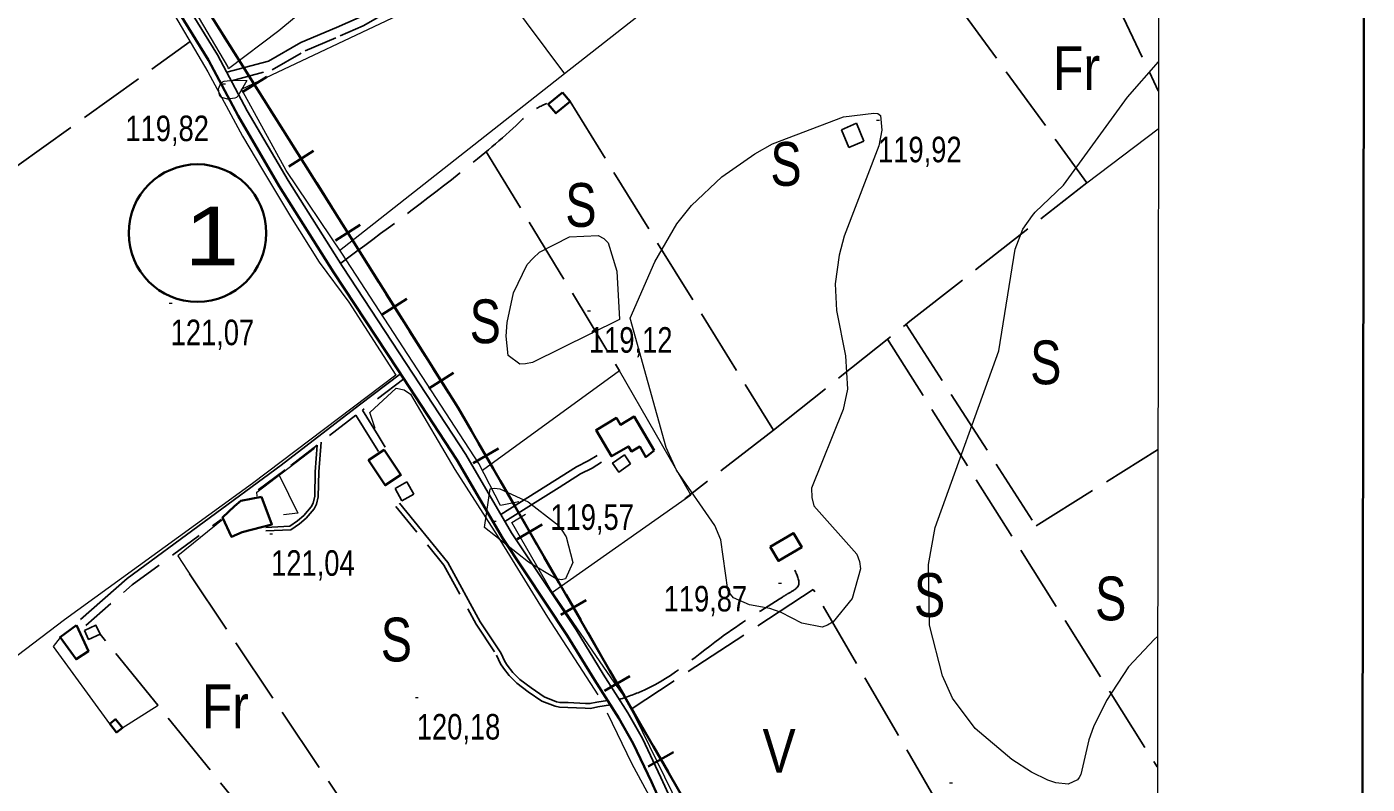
# Model space of a CAD drawing. Extents: x 483847 to 488453, y 4383581 to 4386795.
# Drawn here: x 487293.2 to 487752.5, y 4385666.1 to 4385925.5 of the extents above; entities that cross this region are included whole.
import ezdxf
from ezdxf.enums import TextEntityAlignment as Align

# ---------------------------------------------------------------- set-up
doc = ezdxf.new("R2010")
doc.units = 0
doc.header["$LTSCALE"] = 3.8
doc.linetypes.add('LONG_DASHED', pattern=[7.5, 6, -1.5])
doc.linetypes.add('MEDIUM_DASHED', pattern=[4.5, 3, -1.5])
for name, color, linetype, lineweight in [('1', 7, 'Continuous', 13), ('13', 7, 'Continuous', 25), ('21', 7, 'Continuous', 25), ('25', 7, 'LONG_DASHED', 25), ('34', 7, 'Continuous', 35), ('36', 7, 'Continuous', 25), ('38', 7, 'Continuous', 25), ('47', 7, 'Continuous', 35), ('48', 7, 'MEDIUM_DASHED', 25), ('51', 7, 'Continuous', 13), ('6', 7, 'Continuous', 35), ('7', 7, 'Continuous', 13), ('9', 7, 'Continuous', 13)]:
    doc.layers.add(name, color=color, linetype=linetype, lineweight=lineweight)
doc.layers.add('31', color=7, linetype='Continuous')

msp = doc.modelspace()

# ---------------------------------------------------------------- linework, layer by layer
at = {"layer": '1', "lineweight": 35}
msp.add_lwpolyline([(484035.03, 4386519.58), (487752.53, 4386512.52), (487747.86, 4384057.52), (484030.36, 4384064.59)], close=True, dxfattribs=at)
at = {"layer": '1'}
msp.add_lwpolyline([(484105.5, 4386448.1), (487681.9, 4386441.2), (487678, 4384129), (484100.5, 4384135.8)], close=True, dxfattribs=at)
at = {"layer": '21'}
for points in [[(487500.07, 4385775.84), (487496, 4385773.03), (487493.92, 4385776.08), (487497.99, 4385778.89)], [(487312.94, 4385718.72), (487316.87, 4385720.53), (487318.25, 4385717.52), (487314.32, 4385715.71)]]:
    msp.add_lwpolyline(points, close=True, dxfattribs=at)
at = {"layer": '25'}
for p, q in [((487653.43, 4385961.44), (487680.9, 4385903.63)), ((487174.13, 4385794.46), (487349.09, 4385920.48)), ((487680.9, 4385903.63), (487680.99, 4385903.43)), ((487450.44, 4385882.93), (487496.33, 4385807.71)), ((487588.17, 4385818.56), (487680.53, 4385672.08)), ((487680.71, 4385780.66), (487680.79, 4385780.71)), ((487348.94, 4385738.17), (487444.63, 4385595.41)), ((487427.85, 4385582.5), (487318.25, 4385717.52)), ((487680.53, 4385672.08), (487680.6, 4385671.97))]:
    msp.add_line(p, q, dxfattribs=at)
for points in [[(487652.27, 4385960.65), (487612.03, 4385933.17), (487656.48, 4385872.12)], [(487479.36, 4385899.89), (487549.01, 4385787.37), (487518.68, 4385763.84)], [(487549.01, 4385787.37), (487595.84, 4385824.67), (487656.48, 4385872.12)], [(487594.48, 4385823.58), (487639.04, 4385754.57), (487680.71, 4385780.66)], [(487539.06, 4385616.46), (487606.22, 4385658.17), (487562.71, 4385732.85), (487500.28, 4385691.83)]]:
    msp.add_lwpolyline(points, dxfattribs=at)
at = {"layer": '34'}
for p, q in [((487360.51, 4385922.68), (487365.84, 4385914.22)), ((487368.5, 4385910), (487373.84, 4385901.54)), ((487375.4, 4385908.43), (487366.94, 4385903.1)), ((487376.5, 4385897.31), (487381.83, 4385888.85)), ((487391.39, 4385883.06), (487382.93, 4385877.73)), ((487384.5, 4385884.63), (487389.83, 4385876.17)), ((487392.5, 4385871.94), (487397.83, 4385863.48)), ((487400.49, 4385859.26), (487405.82, 4385850.8)), ((487407.39, 4385857.69), (487398.93, 4385852.36)), ((487408.49, 4385846.57), (487413.82, 4385838.11)), ((487423.38, 4385832.33), (487414.92, 4385826.99)), ((487416.48, 4385833.89), (487421.82, 4385825.43)), ((487424.48, 4385821.2), (487429.82, 4385812.74)), ((487432.48, 4385808.52), (487437.81, 4385800.06)), ((487439.37, 4385806.96), (487430.91, 4385801.62)), ((487454.83, 4385781.04), (487446.17, 4385776.04)), ((487448, 4385782.87), (487453, 4385774.21)), ((487455.5, 4385769.88), (487460.5, 4385761.22)), ((487469.82, 4385755.06), (487461.16, 4385750.06)), ((487463, 4385756.89), (487467.99, 4385748.23)), ((487470.49, 4385743.9), (487475.49, 4385735.24)), ((487477.99, 4385730.92), (487482.99, 4385722.26)), ((487484.82, 4385729.09), (487476.16, 4385724.09)), ((487485.49, 4385717.93), (487490.48, 4385709.27)), ((487499.81, 4385703.12), (487491.15, 4385698.12)), ((487492.98, 4385704.95), (487497.98, 4385696.29)), ((487500.48, 4385691.96), (487505.48, 4385683.29)), ((487514.8, 4385677.14), (487506.14, 4385672.14)), ((487507.97, 4385678.97), (487512.97, 4385670.31))]:
    msp.add_line(p, q, dxfattribs=at)
for points in [[(487280.6, 4386441.97), (487080, 4386339), (487267, 4386051), (487354, 4385933), (487441, 4385795), (487598, 4385523), (487650, 4385422), (487680.1, 4385371.64)], [(487440.48, 4385795.83), (487441, 4385795), (487445.51, 4385787.19)]]:
    msp.add_lwpolyline(points, dxfattribs=at)
at = {"layer": '36'}
msp.add_lwpolyline([(487516.36, 4385655.45), (487510.47, 4385668.44), (487504.13, 4385681.73), (487499.16, 4385690.57), (487490.72, 4385703.75), (487481.41, 4385718.96), (487459.31, 4385752.15), (487443.63, 4385779.09), (487423.22, 4385810.22), (487401.33, 4385843.47), (487382.69, 4385872.85), (487368.7, 4385896.77), (487358.54, 4385915.9), (487338.89, 4385947.77)], dxfattribs=at)
at = {"layer": '38', "linetype": 'MEDIUM_DASHED'}
for p, q in [((487422.39, 4385804.95), (487408.17, 4385794.18)), ((487405.96, 4385792.46), (487393.99, 4385783.25))]:
    msp.add_line(p, q, dxfattribs=at)
at = {"layer": '38'}
for points in [[(487361.69, 4385909.97), (487375.99, 4385913.75), (487387.11, 4385920.14), (487399.34, 4385925.33), (487407.03, 4385928.71), (487413.41, 4385932.36), (487417.97, 4385935.49)], [(487421.23, 4385806.71), (487407.16, 4385796.04), (487380.39, 4385775.42), (487327.57, 4385736.53), (487311.55, 4385722.57)], [(487408.17, 4385794.18), (487413.53, 4385785.49), (487416.03, 4385781.49)], [(487392.7, 4385782.24), (487392.04, 4385773.11), (487391.85, 4385764.72), (487391.31, 4385762.42), (487390.62, 4385761.13), (487388.05, 4385758.09), (487385.9, 4385756.27), (487383.28, 4385754.45), (487375.08, 4385754.08)], [(487455.59, 4385758.54), (487474.13, 4385770.08), (487481.5, 4385774.8), (487485.59, 4385776.84), (487488.67, 4385778.73)], [(487456.99, 4385756.13), (487475.61, 4385767.73), (487482.88, 4385772.38), (487486.94, 4385774.41), (487490.12, 4385776.36)], [(487420.84, 4385762.31), (487437.44, 4385742.09), (487448.51, 4385721.76), (487455.59, 4385711.12), (487456.97, 4385708.18), (487457.84, 4385706.86), (487459.76, 4385704.38), (487462.15, 4385701.92), (487465.97, 4385699.09), (487470.43, 4385695.98), (487474.66, 4385694.36), (487475.92, 4385694.09), (487478.66, 4385694.05), (487484.6, 4385693.74), (487486.15, 4385693.71), (487488.52, 4385694.18), (487492.2, 4385694.8)]]:
    msp.add_lwpolyline(points, dxfattribs=at)
at = {"layer": '38', "linetype": 'MEDIUM_DASHED'}
for points in [[(487363.28, 4385906.98), (487377.25, 4385910.8), (487388.53, 4385917.29), (487400.6, 4385922.41), (487408.46, 4385925.86), (487415.1, 4385929.66), (487419.77, 4385932.86)], [(487405.96, 4385792.46), (487411.16, 4385784.02), (487413.66, 4385780.01)], [(487392.7, 4385782.24), (487381.66, 4385773.73), (487368.51, 4385764.06)], [(487393.99, 4385783.25), (487393.25, 4385773.05), (487393.06, 4385764.56), (487392.46, 4385761.98), (487391.63, 4385760.45), (487388.91, 4385757.23), (487386.64, 4385755.31), (487383.68, 4385753.25), (487375.13, 4385752.87)], [(487419.58, 4385761.28), (487436.08, 4385741.18), (487447.11, 4385720.92), (487454.17, 4385710.32), (487455.55, 4385707.38), (487456.51, 4385705.91), (487458.52, 4385703.31), (487461.07, 4385700.69), (487465.02, 4385697.76), (487469.66, 4385694.53), (487474.2, 4385692.79), (487475.74, 4385692.46), (487478.61, 4385692.42), (487484.54, 4385692.11), (487486.3, 4385692.08), (487488.81, 4385692.57), (487493.16, 4385693.31)], [(487313.36, 4385720.48), (487329.3, 4385734.37), (487359.78, 4385756.81)]]:
    msp.add_lwpolyline(points, dxfattribs=at)
at = {"layer": '38', "linetype": 'LONG_DASHED'}
for points in [[(487400.82, 4385844.6), (487443.97, 4385877.35), (487463.2, 4385893.95), (487465.4, 4385895.95), (487471.38, 4385899.31)], [(487496.25, 4385695.12), (487504.74, 4385698.34), (487532.32, 4385717.23), (487552.17, 4385730.22), (487554.29, 4385731.54), (487557.48, 4385733.98), (487556.36, 4385739.47)]]:
    msp.add_spline(points, degree=3, dxfattribs=at)
at = {"layer": '47'}
for points in [[(487476.76, 4385903.06), (487471.88, 4385899.06), (487474.48, 4385895.89), (487479.36, 4385899.89)], [(487508.17, 4385780.38), (487501.36, 4385792.03), (487496.58, 4385789.23), (487495.21, 4385791.54), (487488.25, 4385787.42), (487493.58, 4385778.41), (487499.36, 4385781.83), (487500.39, 4385780.07), (487503.2, 4385781.72), (487505.28, 4385778.16)], [(487415.65, 4385780.65), (487421.36, 4385772.05), (487416, 4385768.49), (487410.29, 4385777.09)], [(487373.63, 4385764.52), (487377.17, 4385755.09), (487366.92, 4385752.39), (487363.3, 4385750.86), (487360.24, 4385757.51), (487364.35, 4385761.35), (487366.48, 4385763.2)], [(487547.91, 4385747.39), (487555.9, 4385752.1), (487558.72, 4385747.31), (487550.73, 4385742.6)], [(487310.19, 4385720.56), (487304.58, 4385716.51), (487310.02, 4385708.93), (487314.26, 4385711.65)], [(487321.56, 4385686.78), (487323.93, 4385683.85), (487325.9, 4385685.44), (487323.53, 4385688.37)]]:
    msp.add_lwpolyline(points, close=True, dxfattribs=at)
at = {"layer": '48'}
for points in [[(487572.32, 4385890.29), (487574.93, 4385884.16), (487580.07, 4385886.35), (487577.46, 4385892.48)], [(487419.36, 4385767.39), (487421.72, 4385763.16), (487425.79, 4385765.43), (487423.43, 4385769.66)]]:
    msp.add_lwpolyline(points, close=True, dxfattribs=at)
at = {"layer": '51'}
for p, q in [((487441.23, 4385958.05), (487477.38, 4385909.43)), ((487656.48, 4385872.12), (487680.88, 4385890.54)), ((487680.88, 4385890.54), (487680.97, 4385890.61)), ((487325.74, 4385685.31), (487338.16, 4385693.22))]:
    msp.add_line(p, q, dxfattribs=at)
for points in [[(487413.87, 4385949.66), (487401.01, 4385942.04), (487379.51, 4385924.12), (487362.29, 4385911.16), (487362.08, 4385911.98), (487349.33, 4385933.4), (487335.84, 4385955.36), (487322.8, 4385977.45), (487320.75, 4385981.23), (487313.02, 4385991.63), (487295.14, 4386016.12), (487271.75, 4386044.14)], [(487547.6, 4385964.41), (487477.38, 4385909.43), (487400.34, 4385848.78)], [(487461.84, 4385762.88), (487455.52, 4385761.62), (487448.07, 4385775.91), (487401.16, 4385848.02), (487382.05, 4385876.28), (487366.77, 4385904.19), (487426.68, 4385932.52), (487419.68, 4385941.02)], [(487343.8, 4385929.5), (487355.15, 4385910.13), (487367.07, 4385888.05), (487373.95, 4385876.55), (487383.48, 4385860.5), (487393.31, 4385844.9), (487403.47, 4385831.18), (487419.62, 4385806.26), (487370.46, 4385769.07), (487306.09, 4385722.42), (487241.54, 4385673.46)], [(487473.33, 4385731.84), (487520.71, 4385765.27), (487496.33, 4385807.71), (487449.33, 4385773.51)], [(487412.53, 4385787.9), (487410.73, 4385793.41), (487419.78, 4385801.75), (487422.47, 4385801.19), (487424.63, 4385799.66), (487439.87, 4385773.93), (487454.4, 4385751.28), (487471.63, 4385723.35), (487488.81, 4385696.69)], [(487372.12, 4385764.79), (487372, 4385766.12), (487391.8, 4385781.15)], [(487379.66, 4385771.93), (487386, 4385758.94), (487381.12, 4385758.41)], [(487545.4, 4385613.64), (487540.89, 4385613.33), (487523.6, 4385642.69), (487514.3, 4385663.38), (487501.69, 4385689.3), (487497.37, 4385697.02), (487494.72, 4385700.66), (487472.67, 4385732.79), (487459.34, 4385755.72), (487464.04, 4385758.65)], [(487360.51, 4385756.94), (487344.97, 4385744.3), (487349.82, 4385736.8)], [(487321.56, 4385686.78), (487302.36, 4385713.32), (487304.72, 4385716.33)], [(487492.02, 4385690.57), (487500.48, 4385673.11), (487513.78, 4385648.61), (487448.68, 4385598.52), (487345.8, 4385519.4)]]:
    msp.add_lwpolyline(points, dxfattribs=at)
at = {"layer": '6'}
msp.add_lwpolyline([(487513.12, 4385653.9), (487507.22, 4385666.93), (487500.95, 4385680.07), (487496.09, 4385688.73), (487487.69, 4385701.85), (487478.39, 4385717.04), (487456.26, 4385750.25), (487440.58, 4385777.2), (487420.22, 4385808.25), (487398.32, 4385841.52), (487379.63, 4385870.99), (487365.57, 4385895.03), (487355.43, 4385914.12), (487335.81, 4385945.95)], dxfattribs=at)
msp.add_circle((487351.63, 4385854.88), 23.55, dxfattribs=at)
at = {"layer": '7'}
for p, q in [((487360.22, 4385906), (487361.22, 4385906)), ((487584.4, 4385893.49), (487585.4, 4385893.49)), ((487341.96, 4385830.85), (487342.96, 4385830.85)), ((487485.32, 4385828.27), (487486.32, 4385828.27)), ((487453, 4385756.25), (487454, 4385756.25)), ((487376.4, 4385751.87), (487377.4, 4385751.87)), ((487550.76, 4385734.96), (487551.76, 4385734.96)), ((487426.32, 4385695.78), (487427.32, 4385695.78)), ((487609.36, 4385666.59), (487610.36, 4385666.59))]:
    msp.add_line(p, q, dxfattribs=at)
at = {"layer": '9'}
msp.add_lwpolyline([(487680.68, 4385716.67), (487679.61, 4385715.82), (487670.7, 4385706.29), (487663.19, 4385694.81), (487658.78, 4385685.75), (487657.14, 4385681.34), (487654.41, 4385669.38), (487653.86, 4385668.39), (487653.21, 4385667.58), (487650.08, 4385666.14), (487645.87, 4385666.6), (487643.13, 4385667.48), (487637.44, 4385670.2), (487630.74, 4385674.6), (487618.19, 4385685.14), (487610.37, 4385695.59), (487606.98, 4385703.26), (487602.55, 4385720.53), (487602.15, 4385741.36), (487604.46, 4385754.07), (487626.3, 4385814.58), (487631.9, 4385849.37), (487634.57, 4385856.26), (487637.8, 4385860.86), (487638.74, 4385861.98), (487648.44, 4385871.32), (487670.41, 4385901.44), (487681.01, 4385913.48)], dxfattribs=at)
for points in [[(487368.56, 4385907.08), (487365.52, 4385901.72), (487364.99, 4385901.35), (487364.43, 4385901.06), (487362.01, 4385900.7), (487359.87, 4385901.36), (487359.48, 4385901.7), (487359.17, 4385902.12), (487358.8, 4385904.23), (487359.7, 4385906.27), (487360.19, 4385906.64), (487360.78, 4385906.93), (487363.81, 4385907.3)], [(487573.09, 4385894.65), (487583.44, 4385895.93), (487584.81, 4385895.86), (487585.78, 4385895.2), (487586.14, 4385890.09), (487585.14, 4385884.77), (487573.33, 4385853.85), (487571.54, 4385847.36), (487570.2, 4385837.47), (487570.66, 4385828.4), (487573.73, 4385812.79), (487574.42, 4385801.38), (487572.9, 4385794.4), (487562.14, 4385767.46), (487562.21, 4385764.34), (487562.86, 4385761.44), (487577.65, 4385744.9), (487578.55, 4385742.44), (487578.93, 4385739.88), (487575.97, 4385729.67), (487569.46, 4385721.72), (487567.61, 4385720.58), (487565.74, 4385719.9), (487558.79, 4385721.28), (487551.72, 4385724.92), (487547.83, 4385726.29), (487540.85, 4385727.6), (487535.3, 4385729.92), (487534.27, 4385731.19), (487533.45, 4385732.72), (487531.03, 4385749.79), (487529, 4385754.71), (487515.81, 4385773.7), (487512.26, 4385781.45), (487499.92, 4385825.7), (487508.39, 4385845.02), (487515.94, 4385857.99), (487520.92, 4385864.31), (487531.38, 4385874.17), (487542.63, 4385881.99), (487548.73, 4385885.44)], [(487496.26, 4385825.24), (487466.47, 4385810.56), (487464.11, 4385810.09), (487462.12, 4385810), (487458.08, 4385812.97), (487457.4, 4385819.62), (487457.8, 4385824.26), (487459.92, 4385834.35), (487464.69, 4385844.12), (487466.64, 4385846.31), (487468.86, 4385848.28), (487479.12, 4385853.55), (487488.93, 4385854.08), (487490.86, 4385853.06), (487492.45, 4385851.54), (487495.37, 4385841.84)], [(487450.06, 4385754.04), (487452, 4385767.25), (487453.46, 4385767.45), (487455.29, 4385767.22), (487464.98, 4385762.87), (487474.68, 4385755.33), (487476.52, 4385753.1), (487477.99, 4385750.81), (487480.24, 4385741.99), (487477.83, 4385736.4), (487476.36, 4385736.13), (487474.54, 4385736.43), (487465.07, 4385742.13)]]:
    msp.add_lwpolyline(points, close=True, dxfattribs=at)

# ---------------------------------------------------------------- texts
at = {"layer": '13', "width": 1.25}
msp.add_text('1', height=20, dxfattribs=at).set_placement((487356.58, 4385843.88), align=Align.CENTER)
at = {"layer": '31'}
for s, width, p in [('Fr', 0.85, (487652.92, 4385903.88)), ('S', 0.8, (487553.35, 4385871.06)), ('S', 0.8, (487483.07, 4385857)), ('S', 0.8, (487450.27, 4385817.15)), ('S', 0.8, (487642.38, 4385803.09)), ('S', 0.8, (487602.55, 4385723.4)), ('S', 0.8, (487664.64, 4385722.23)), ('S', 0.8, (487419.82, 4385708.16)), ('Fr', 0.85, (487361.23, 4385685.26)), ('V', 0.85, (487551, 4385670.02))]:
    msp.add_text(s, height=15, dxfattribs=dict(at, width=width)).set_placement(p, align=Align.CENTER)
at = {"layer": '7', "width": 0.8}
for s, p in [('119,82', (487326.95, 4385886.36)), ('119,92', (487584.9, 4385879.12)), ('121,07', (487342.46, 4385816.48)), ('119,12', (487485.82, 4385813.9)), ('119,57', (487472.59, 4385753.22)), ('121,04', (487376.9, 4385737.5)), ('119,87', (487511.41, 4385725.27)), ('120,18', (487426.82, 4385681.41))]:
    msp.add_text(s, height=8.75, dxfattribs=at).set_placement(p)

doc.saveas('drawing.dxf')
